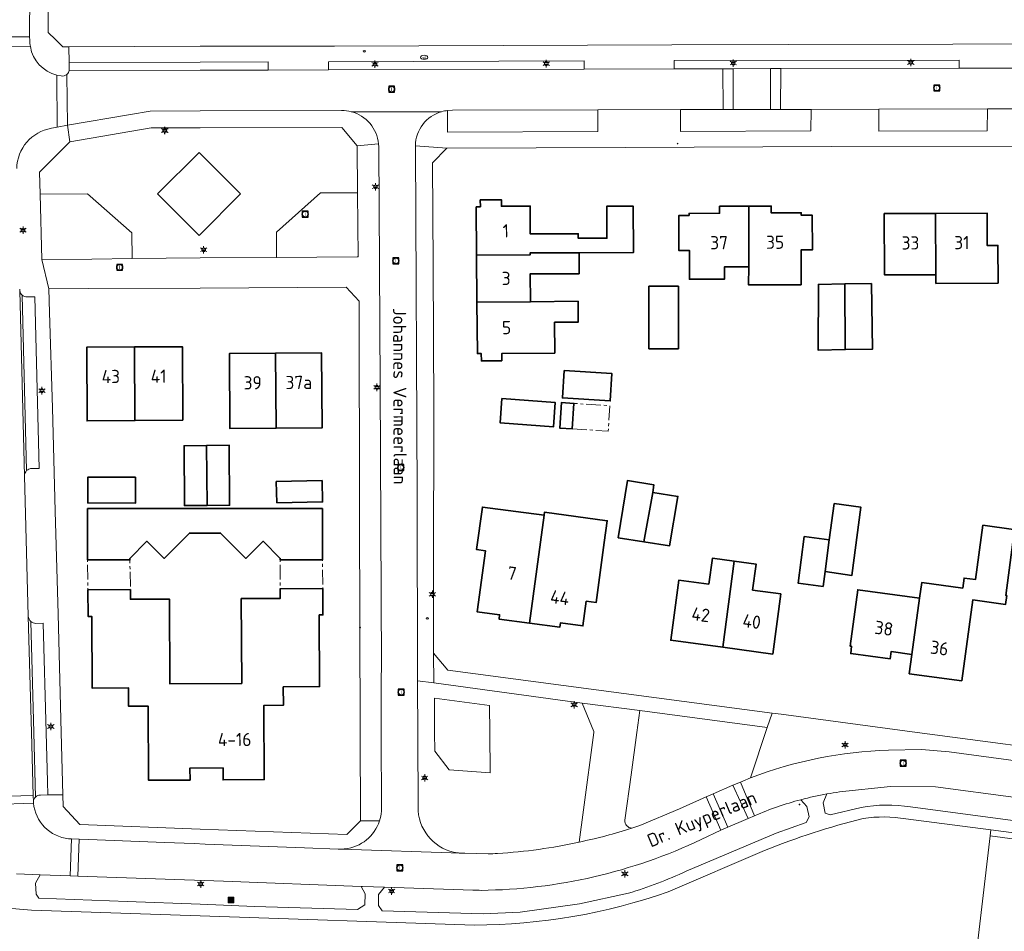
# Model space of a CAD drawing. Header units: metres. Extents: x 140853 to 145288, y 474558 to 480269.
# Tile 291 of 428: x 144475 to 144609, y 477973 to 478097. Entities that reach past the tile are written whole.
import ezdxf
from ezdxf.enums import TextEntityAlignment as Align

# ---------------------------------------------------------------- set-up
doc = ezdxf.new("R2010")
doc.units = ezdxf.units.M
doc.header["$MEASUREMENT"] = 0
doc.linetypes.add('AM-AS', pattern=[16, 10, -2, 2, -2])
for name, color, linetype, lineweight in [('B-WE-AM-AS_SPOOR_RAIL-G', 10, 'AM-AS', 18), ('B-WE-GR-BEPLANTING_CULTUUR_HEESTERS-G', 90, 'Continuous', 18), ('B-WE-GR-BOS_GEMENGD-G', 40, 'Continuous', 13), ('B-WE-GR-BOUWLAND-G', 80, 'Continuous', 13), ('B-WE-GR-GRAS_KRUIDENRIJK-G', 80, 'Continuous', 18), ('B-WE-GR-GROENVOORZIENING-G', 80, 'Continuous', 18), ('B-WE-IE-MEUBILAIR_WEGMEUBILAIR-S', 7, 'Continuous', 18), ('B-WE-KL-ET_LS_OV_LICHTMAST-S', 190, 'Continuous', 18), ('B-WE-KL-WATER_BRANDLEIDING_PUT-S', 150, 'Continuous', 18), ('B-WE-KL-WATER_PUT-S', 170, 'Continuous', 18), ('B-WE-OG-BEBOUWING-G', 7, 'Continuous', 35), ('B-WE-OG-BEBOUWING_HUISNUMMER-T18', 10, 'Continuous', 18), ('B-WE-OG-BEBOUWING_STRAATNAAM-T18', 10, 'Continuous', 18), ('B-WE-OG-TERREIN_ERF-G', 7, 'Continuous', 18), ('B-WE-RI-GWA_RIOOLPUT-S', 30, 'Continuous', 18), ('B-WE-VH-GOOT-G', 170, 'Continuous', 18), ('B-WE-VH-VERHARDING_BETONSTRAATSTEEN-G', 252, 'Continuous', 18), ('B-WE-VH-VERHARDING_HALFVERHARDING-G', 252, 'Continuous', 18), ('X-XX-XX-ALGEMEEN-S', 7, 'Continuous', 18)]:
    doc.layers.add(name, color=color, linetype=linetype, lineweight=lineweight)
doc.styles.add('NLCS-ISO', font='txt')

# ---------------------------------------------------------------- blocks, each defined once
blk = doc.blocks.new('SIE-WEG_AFVALBAK-SO')
at = {"linetype": 'ByBlock', "lineweight": 18}
h = blk.add_hatch(color=0, dxfattribs=at)
h.dxf.hatch_style = 1
h.paths.add_polyline_path([(-1.5, -1.5), (1.5, -1.5), (1.5, 1.5), (-1.5, 1.5)])
at = {"color": 0, "linetype": 'ByBlock', "lineweight": 18}
for points in [[(-2, -2), (2, -2), (2, 2), (-2, 2)], [(-1.5, -1.5), (1.5, -1.5), (1.5, 1.5), (-1.5, 1.5)]]:
    blk.add_lwpolyline(points, close=True, dxfattribs=at)
blk = doc.blocks.new('SIE-WEG_AFVALBAK_TYPE_01')
for radius in [0.25, 0.156]:
    blk.add_circle((0, 0), radius)
blk = doc.blocks.new('B-SIE-WEG_LICHTMAST-SO')
at = {"ltscale": 0.1}
for p, q in [((-1.1, 0.63), (-2.19, 1.27)), ((0, 1.27), (0, 2.53)), ((1.1, 0.63), (2.19, 1.27)), ((-1.1, -0.63), (-2.19, -1.27)), ((0, -1.27), (0, -2.53)), ((1.1, -0.63), (2.19, -1.27))]:
    blk.add_line(p, q, dxfattribs=at)
at = {"flags": 128}
for points in [[(-1.16, 0.5), (1.16, 0.5)], [(-1.16, -0.5), (1.16, -0.5)]]:
    blk.add_lwpolyline(points, dxfattribs=at)
at = {"ltscale": 0.1}
blk.add_circle((0, 0), 1.27, dxfattribs=at)
at = {"style": 'NLCS-ISO'}
blk.add_attdef('TYPE', text='', height=1.8, dxfattribs=at).set_placement((0, 2.53), align=Align.BOTTOM_CENTER)
blk = doc.blocks.new('SRI-PUT_INSPECTIE-SO')
at = {"lineweight": -3, "flags": 128}
blk.add_lwpolyline([(-2, -2), (2, -2), (2, 2), (-2, 2)], close=True, dxfattribs=at)
at = {"lineweight": -3, "ltscale": 1.5}
blk.add_circle((0, 0), 2, dxfattribs=at)
at = {"ltscale": 0.1, "style": 'NLCS-ISO'}
blk.add_text('I', height=2.5, dxfattribs=at).set_placement((0, -0.01), align=Align.MIDDLE_CENTER)
blk = doc.blocks.new('SKL-WATERLEIDINGPUT-SO')
at = {"color": 0, "linetype": 'ByBlock', "lineweight": 18}
blk.add_ellipse((0, 0), major_axis=(2.5, 0), ratio=0.54, dxfattribs=at)
at = {"color": 0, "linetype": 'ByBlock', "lineweight": 18, "style": 'NLCS-ISO'}
blk.add_text('wl', height=1.8, dxfattribs=at).set_placement((0, 0), align=Align.MIDDLE_CENTER)
blk = doc.blocks.new('SIE-WEG_STRAATPOT_BRANDKRAAN-SO')
blk.add_ellipse((0, 0), major_axis=(-0.729, 0), ratio=0.685994)
at = {"style": 'NLCS-ISO'}
blk.add_text('BR', height=0.4, dxfattribs=at).set_placement((-0.3, -0.15))

msp = doc.modelspace()

# ---------------------------------------------------------------- linework, layer by layer
at = {"layer": 'B-WE-AM-AS_SPOOR_RAIL-G', "ltscale": 0.2, "flags": 128}
for points in [[(144550.607, 478041.302), (144555.504, 478040.992), (144555.724, 478044.455), (144550.827, 478044.765), (144550.607, 478041.302)], [(144490.433, 478023.466), (144484.683, 478023.466), (144484.724, 478019.407), (144490.514, 478019.44), (144490.433, 478023.466)], [(144516.633, 478023.466), (144510.883, 478023.466), (144510.883, 478019.558), (144516.673, 478019.592), (144516.633, 478023.466)]]:
    msp.add_lwpolyline(points, close=True, dxfattribs=at)
at = {"layer": 'B-WE-GR-BEPLANTING_CULTUUR_HEESTERS-G', "ltscale": 0.2, "flags": 128}
for points in [[(144499.852, 478078.914), (144494.191, 478073.261), (144499.845, 478067.601), (144500, 478067.756), (144505.505, 478073.254), (144500, 478078.766), (144499.852, 478078.914)], [(144478.483, 478064.332), (144485.28, 478064.398), (144490.746, 478064.48), (144490.719, 478067.968), (144484.679, 478073.267), (144478.242, 478073.241), (144478.483, 478064.332)], [(144521.401, 478073.415), (144516.384, 478073.395), (144510.378, 478068.07), (144510.374, 478064.628), (144521.374, 478064.691), (144521.471, 478064.692), (144521.401, 478073.415)], [(144539.394, 478000), (144539.365, 478003.677), (144531.859, 478004.684), (144531.886, 478000), (144531.901, 477997.466), (144533.872, 477994.908), (144539.436, 477994.524), (144539.394, 478000)]]:
    msp.add_lwpolyline(points, close=True, dxfattribs=at)
at = {"layer": 'B-WE-GR-BOS_GEMENGD-G', "ltscale": 0.2, "flags": 128}
msp.add_lwpolyline([(144625.506, 477984.41), (144607.555, 477986.749), (144607.46, 477985.935), (144633.589, 477982.417)], dxfattribs=at)
at = {"layer": 'B-WE-GR-BOUWLAND-G', "ltscale": 0.2, "flags": 128}
msp.add_lwpolyline([(144641.243, 477847.311), (144643.857, 477916.032), (144646.87, 477924.292), (144648.043, 477980.257), (144633.589, 477982.417), (144607.46, 477985.935), (144604.064, 477956.953), (144616.6, 477957.744), (144617.828, 477952.327), (144618.357, 477909.068), (144617.299, 477849.404), (144621.319, 477840.848), (144636.481, 477844.642), (144641.243, 477847.311)], close=True, dxfattribs=at)
at = {"layer": 'B-WE-GR-GRAS_KRUIDENRIJK-G', "ltscale": 0.2, "flags": 128}
for points in [[(144554.107, 478084.699), (144534.32, 478084.642), (144533.657, 478084.598), (144533.641, 478081.679), (144554.107, 478081.739), (144554.107, 478084.699)], [(144572.51, 478084.727), (144571.124, 478084.739), (144565.31, 478084.724), (144565.32, 478081.764), (144583.072, 478081.837), (144583.085, 478084.757), (144578.922, 478084.758), (144577.562, 478084.738), (144572.51, 478084.727)], [(144592.296, 478084.796), (144592.306, 478081.809), (144607.019, 478081.843), (144607.072, 478084.819), (144592.296, 478084.796)], [(144521.35, 478079.803), (144519.249, 478082.305), (144500, 478082.269), (144493.34, 478082.256), (144482.284, 478080.352), (144478.162, 478076.212), (144478.242, 478073.241), (144484.679, 478073.267), (144490.719, 478067.968), (144490.746, 478064.48), (144500, 478064.56), (144510.374, 478064.628), (144510.378, 478068.07), (144516.384, 478073.395), (144521.401, 478073.415), (144521.35, 478079.803)], [(144500, 478067.756), (144499.845, 478067.601), (144494.191, 478073.261), (144499.852, 478078.914), (144500, 478078.766), (144505.505, 478073.254), (144500, 478067.756)], [(144531.859, 478004.684), (144539.365, 478003.677), (144539.394, 478000), (144539.436, 477994.524), (144533.872, 477994.908), (144531.901, 477997.466), (144531.886, 478000), (144531.859, 478004.684)], [(144483.342, 477980.462), (144482.308, 477980.498), (144478.218, 477980.653), (144477.618, 477979.493), (144477.67, 477977.991), (144478.06, 477977.465), (144490.087, 477977.027), (144500, 477976.64), (144507.384, 477976.352), (144521.393, 477975.913), (144522.407, 477976.578), (144522.432, 477978.055), (144521.874, 477979.067), (144503.163, 477979.771), (144483.342, 477980.462)]]:
    msp.add_lwpolyline(points, close=True, dxfattribs=at)
for points in [[(144529.576, 478007.044), (144529.563, 478006.386), (144529.596, 478000), (144529.65, 477989.347), (144529.65, 477989.347, 0.3527943), (144534.994, 477983.636), (144534.994, 477983.636, 0.0216082), (144535.503, 477983.589), (144535.503, 477983.589, 0.0195439), (144536.014, 477983.583), (144536.014, 477983.583), (144539.19, 477983.487), (144539.19, 477983.487, 0.0039701), (144540.459, 477983.552), (144540.459, 477983.552, 0.0391548), (144551.567, 477985.097), (144551.567, 477985.097), (144552.143, 477989.47), (144553.544, 478000), (144553.56, 478000.12), (144551.965, 478004.002), (144531.759, 478006.747), (144529.576, 478007.044)], [(144559.794, 478003.012), (144559.379, 478000), (144558.62, 477994.236), (144557.774, 477988.093), (144557.774, 477988.093, 0.447299), (144558.711, 477987), (144558.711, 477987), (144559.802, 477987.349), (144565.209, 477989.622), (144568.821, 477991.26), (144569.783, 477991.68), (144572.46, 477992.819), (144573.49, 477993.258), (144573.506, 477993.265), (144573.825, 477993.388), (144574.87, 477993.818), (144577.139, 478000.683), (144559.794, 478003.012)], [(144589.895, 477989.811, -0.0877017), (144596.611, 477989.874), (144596.611, 477989.874), (144625.796, 477985.976), (144657.355, 477981.715), (144659.803, 477981.886), (144659.803, 477981.886, 0.2748441), (144655.778, 477985.134), (144655.778, 477985.134), (144654.768, 477985.303), (144636.552, 477987.763), (144610.922, 477991.157), (144600.005, 477992.611), (144593.899, 477992.675), (144586.955, 477991.92), (144586.955, 477991.92, 0.0087659), (144585.251, 477991.647), (144585.251, 477991.647), (144584.718, 477990.427), (144585.021, 477989.009), (144585.689, 477988.818), (144589.895, 477989.811)], [(144558.24, 477978.149, 0.0368066), (144566.12, 477981.135), (144566.12, 477981.135), (144578.346, 477986.325), (144582.423, 477987.749), (144582.833, 477988.541), (144582.53, 477989.959), (144581.704, 477990.866), (144581.704, 477990.866, 0.0399209), (144575.408, 477988.67), (144575.408, 477988.67), (144574.523, 477988.293), (144574.233, 477988.17), (144571.777, 477987.124), (144570.799, 477986.708), (144568.157, 477985.442), (144568.157, 477985.442, -0.1076096), (144538.215, 477978.53), (144538.215, 477978.53, 0.0069548), (144537.07, 477978.564), (144537.07, 477978.564), (144525.086, 477978.96), (144524.263, 477977.959), (144524.233, 477976.468), (144524.736, 477975.726), (144538.489, 477975.339), (144543.502, 477975.553), (144551.584, 477976.708), (144558.24, 477978.149)]]:
    msp.add_lwpolyline(points, format="xyb", close=True, dxfattribs=at)
msp.add_lwpolyline([(144604.064, 477956.953), (144607.46, 477985.935), (144607.555, 477986.749), (144595.982, 477988.257), (144595.982, 477988.257, 0.0845062), (144590.16, 477988.291), (144590.16, 477988.291, 0.0362379), (144576.753, 477983.945), (144576.753, 477983.945), (144563.663, 477978.331), (144563.663, 477978.331, -0.0840914), (144537.324, 477973.816), (144537.324, 477973.816), (144500, 477975.052), (144477.054, 477975.829), (144466.282, 477976.759), (144459.598, 477976.804), (144448.847, 477976.429), (144439.86, 477975.644), (144413.98, 477972.725)], format="xyb", dxfattribs=at)
at = {"layer": 'B-WE-GR-GROENVOORZIENING-G', "ltscale": 0.2, "flags": 128}
for points in [[(144509.253, 478090.108), (144509.258, 478091.219), (144500, 478091.196), (144482.183, 478091.136), (144482.196, 478090.066), (144500, 478090.085), (144509.253, 478090.108)], [(144517.456, 478090.128), (144552.241, 478090.234), (144552.235, 478091.354), (144517.467, 478091.23), (144517.456, 478090.128)], [(144578.963, 478090.308), (144603.239, 478090.344), (144603.228, 478091.474), (144564.487, 478091.385), (144564.489, 478090.262), (144571.101, 478090.28), (144572.487, 478090.292), (144577.569, 478090.307), (144578.963, 478090.308)]]:
    msp.add_lwpolyline(points, close=True, dxfattribs=at)
at = {"layer": 'B-WE-OG-BEBOUWING-G', "ltscale": 0.2, "flags": 128}
for points in [[(144537.596, 478064.924), (144544.895, 478064.983), (144544.895, 478065.248), (144551.53, 478065.259), (144558.925, 478065.272), (144558.914, 478071.592), (144555.304, 478071.586), (144555.311, 478067.236), (144551.421, 478067.229), (144551.42, 478067.839), (144544.89, 478067.828), (144544.884, 478071.608), (144540.982, 478071.576), (144540.975, 478072.468), (144538.1, 478072.445), (144538.107, 478071.505), (144537.543, 478071.5), (144537.596, 478064.924)], [(144574.615, 478071.595), (144570.644, 478071.587), (144570.646, 478070.626), (144566.508, 478070.618), (144566.508, 478070.326), (144565.081, 478070.323), (144565.091, 478065.569), (144566.544, 478065.572), (144566.552, 478061.642), (144571.312, 478061.652), (144571.308, 478063.336), (144574.602, 478063.342), (144574.615, 478071.595)], [(144581.73, 478060.898), (144581.725, 478063.356), (144581.721, 478065.637), (144583.27, 478065.64), (144583.26, 478070.366), (144581.762, 478070.363), (144581.762, 478070.695), (144577.674, 478070.687), (144577.672, 478071.601), (144574.615, 478071.595), (144574.602, 478063.342), (144574.598, 478060.884), (144581.73, 478060.898)], [(144600.077, 478062.276), (144600.031, 478070.617), (144593.042, 478070.577), (144593.089, 478062.237), (144600.077, 478062.276)], [(144600.031, 478070.617), (144600.077, 478062.276), (144600.069, 478061.087), (144608.523, 478061.134), (144608.494, 478066.244), (144607.044, 478066.236), (144607.019, 478070.656), (144600.031, 478070.617)], [(144551.53, 478065.259), (144544.895, 478065.248), (144544.895, 478064.983), (144537.596, 478064.924), (144537.648, 478058.544), (144544.906, 478058.603), (144544.9, 478062.391), (144551.53, 478062.402), (144551.53, 478065.259)], [(144587.688, 478061.011), (144584.081, 478060.956), (144584.041, 478052.021), (144587.736, 478052.076), (144587.688, 478061.011)], [(144587.688, 478061.011), (144587.736, 478052.076), (144591.43, 478052.132), (144591.295, 478061.065), (144587.688, 478061.011)], [(144561.024, 478060.697), (144561.027, 478052.191), (144565.052, 478052.189), (144565.049, 478060.699), (144561.024, 478060.697)], [(144537.648, 478058.544), (144537.705, 478051.544), (144538.24, 478051.548), (144538.249, 478050.54), (144541.023, 478050.562), (144541.015, 478051.545), (144548.235, 478051.602), (144548.201, 478055.802), (144551.431, 478055.828), (144551.409, 478058.655), (144544.906, 478058.603), (144537.648, 478058.544)], [(144491.077, 478052.44), (144484.577, 478052.407), (144484.628, 478042.387), (144491.128, 478042.437), (144491.077, 478052.44)], [(144491.128, 478042.437), (144497.628, 478042.488), (144497.577, 478052.473), (144491.077, 478052.44), (144491.128, 478042.437)], [(144510.323, 478041.393), (144510.249, 478051.593), (144503.981, 478051.548), (144504.054, 478041.348), (144510.323, 478041.393)], [(144510.249, 478051.593), (144510.323, 478041.393), (144516.591, 478041.438), (144516.518, 478051.638), (144510.249, 478051.593)], [(144549.494, 478049.228), (144549.258, 478045.516), (144555.765, 478045.104), (144556.001, 478048.816), (144549.494, 478049.228)], [(144541.044, 478045.413), (144540.804, 478042.122), (144548.065, 478041.593), (144548.305, 478044.884), (144541.044, 478045.413)], [(144550.607, 478041.302), (144550.827, 478044.765), (144549.13, 478044.873), (144548.911, 478041.41), (144550.607, 478041.302)], [(144500.881, 478039.038), (144497.806, 478039.003), (144497.854, 478030.878), (144500.929, 478030.896), (144500.881, 478039.038)], [(144500.881, 478039.038), (144500.929, 478030.896), (144504.003, 478030.915), (144503.955, 478039.073), (144500.881, 478039.038)], [(144491.225, 478034.715), (144484.725, 478034.734), (144484.715, 478031.234), (144491.215, 478031.215), (144491.225, 478034.715)], [(144510.406, 478031.221), (144516.649, 478031.359), (144516.584, 478034.278), (144510.356, 478034.141), (144510.406, 478031.221)], [(144561.557, 478032.667), (144561.719, 478033.681), (144558.108, 478034.258), (144556.868, 478026.495), (144560.349, 478025.938), (144561.557, 478032.667)], [(144561.557, 478032.667), (144560.349, 478025.938), (144563.831, 478025.382), (144564.977, 478032.121), (144561.557, 478032.667)], [(144516.633, 478023.466), (144516.633, 478030.466), (144484.683, 478030.466), (144484.683, 478023.466), (144490.433, 478023.466), (144490.433, 478023.686), (144492.766, 478026.019), (144495.1, 478023.686), (144498.536, 478027.123), (144502.78, 478027.123), (144506.216, 478023.686), (144508.55, 478026.019), (144510.883, 478023.686), (144510.883, 478023.466), (144516.633, 478023.466)], [(144546.766, 478029.544), (144542.951, 478030.058), (144538.383, 478030.674), (144537.601, 478024.877), (144538.79, 478024.717), (144537.672, 478016.432), (144540.734, 478016.019), (144540.654, 478015.424), (144544.786, 478014.867), (144546.766, 478029.544)], [(144584.991, 478021.911), (144588.625, 478021.352), (144589.867, 478030.645), (144586.232, 478031.132), (144585.57, 478026.187), (144584.991, 478021.911)], [(144544.786, 478014.867), (144548.909, 478014.31), (144548.99, 478014.905), (144552.061, 478014.491), (144552.516, 478017.86), (144553.867, 478017.698), (144554.963, 478025.824), (144555.364, 478028.797), (144546.821, 478029.95), (144546.766, 478029.544), (144544.786, 478014.867)], [(144597.841, 478018.275), (144596.805, 478010.625), (144596.449, 478007.999), (144603.578, 478007.033), (144605.068, 478018.032), (144609.538, 478017.427), (144609.701, 478018.636), (144609.558, 478018.655), (144610.77, 478027.604), (144610.627, 478027.623), (144606.455, 478028.188), (144605.453, 478020.796), (144603.897, 478021.007), (144603.712, 478019.639), (144598.143, 478020.394), (144597.841, 478018.275)], [(144585.57, 478026.187), (144582.172, 478026.641), (144581.326, 478020.316), (144584.717, 478019.862), (144584.991, 478021.911), (144585.57, 478026.187)], [(144569.197, 478020.18), (144565.104, 478020.729), (144564.006, 478012.542), (144571.095, 478011.591), (144572.633, 478023.3), (144569.669, 478023.698), (144569.197, 478020.18)], [(144578.983, 478018.867), (144575.144, 478019.382), (144575.616, 478022.9), (144572.633, 478023.3), (144571.095, 478011.591), (144577.885, 478010.68), (144578.983, 478018.867)], [(144484.724, 478019.407), (144484.745, 478015.797), (144485.245, 478015.8), (144485.301, 478006.05), (144490.251, 478006.078), (144490.266, 478003.578), (144492.916, 478003.594), (144492.974, 477993.504), (144498.624, 477993.537), (144498.615, 477995.157), (144503.114, 477995.183), (144503.124, 477993.563), (144508.724, 477993.595), (144508.665, 478003.695), (144511.315, 478003.71), (144511.301, 478006.21), (144516.251, 478006.239), (144516.194, 478015.989), (144516.694, 478015.992), (144516.673, 478019.592), (144510.883, 478019.558), (144510.891, 478018.248), (144505.591, 478018.217), (144505.658, 478006.668), (144495.888, 478006.611), (144495.821, 478018.161), (144490.521, 478018.13), (144490.514, 478019.44), (144484.724, 478019.407)], [(144596.805, 478010.625), (144597.841, 478018.275), (144589.428, 478019.415), (144588.392, 478011.765), (144588.61, 478011.735), (144588.475, 478010.745), (144593.846, 478010.017), (144593.981, 478011.008), (144596.805, 478010.625)]]:
    msp.add_lwpolyline(points, close=True, dxfattribs=at)
at = {"layer": 'B-WE-OG-TERREIN_ERF-G', "ltscale": 0.2, "flags": 128}
for points in [[(144479.394, 478117.858), (144479.326, 478095.227), (144480.327, 478094.245), (144481.328, 478093.263), (144482.157, 478093.266), (144500, 478093.34), (144513.493, 478093.367), (144518.266, 478093.368), (144564.137, 478093.534), (144580.025, 478093.577), (144602.356, 478093.608), (144613.504, 478093.664)], [(144611.284, 478079.673), (144585.88, 478079.69), (144557.855, 478079.586), (144533.549, 478079.492), (144531.588, 478077.478), (144531.683, 478063.568), (144531.784, 478043.923), (144531.722, 478021.868), (144531.725, 478010.793), (144531.725, 478010.793), (144533.672, 478008.484), (144577.788, 478002.645), (144579.026, 478002.481), (144597.537, 478000), (144646.937, 477993.465)], [(144609.538, 478017.427), (144605.068, 478018.032), (144603.578, 478007.033), (144596.449, 478007.999), (144596.805, 478010.625), (144593.981, 478011.008), (144593.846, 478010.017), (144588.475, 478010.745), (144588.61, 478011.735), (144588.392, 478011.765), (144589.428, 478019.415), (144597.841, 478018.275), (144597.841, 478018.275), (144598.143, 478020.394), (144603.712, 478019.639), (144603.897, 478021.007), (144605.453, 478020.796), (144606.455, 478028.188), (144610.627, 478027.623)]]:
    msp.add_lwpolyline(points, dxfattribs=at)
for points in [[(144544.906, 478058.603), (144551.409, 478058.655), (144551.431, 478055.828), (144548.201, 478055.802), (144548.235, 478051.602), (144541.015, 478051.545), (144541.023, 478050.562), (144538.249, 478050.54), (144538.24, 478051.548), (144537.705, 478051.544), (144537.648, 478058.544), (144537.596, 478064.924), (144537.543, 478071.5), (144538.107, 478071.505), (144538.1, 478072.445), (144540.975, 478072.468), (144540.982, 478071.576), (144544.884, 478071.608), (144544.89, 478067.828), (144551.42, 478067.839), (144551.421, 478067.229), (144555.311, 478067.236), (144555.304, 478071.586), (144558.914, 478071.592), (144558.925, 478065.272), (144551.53, 478065.259), (144551.53, 478062.402), (144544.9, 478062.391), (144544.906, 478058.603)], [(144581.725, 478063.356), (144581.73, 478060.898), (144574.598, 478060.884), (144574.602, 478063.342), (144571.308, 478063.336), (144571.312, 478061.652), (144566.552, 478061.642), (144566.544, 478065.572), (144565.091, 478065.569), (144565.081, 478070.323), (144566.508, 478070.326), (144566.508, 478070.618), (144570.646, 478070.626), (144570.644, 478071.587), (144574.615, 478071.595), (144577.672, 478071.601), (144577.674, 478070.687), (144581.762, 478070.695), (144581.762, 478070.363), (144583.26, 478070.366), (144583.27, 478065.64), (144581.721, 478065.637), (144581.725, 478063.356)], [(144600.077, 478062.276), (144593.089, 478062.237), (144593.042, 478070.577), (144600.031, 478070.617), (144607.019, 478070.656), (144607.044, 478066.236), (144608.494, 478066.244), (144608.523, 478061.134), (144600.069, 478061.087), (144600.077, 478062.276)], [(144587.736, 478052.076), (144584.041, 478052.021), (144584.081, 478060.956), (144587.688, 478061.011), (144591.295, 478061.065), (144591.43, 478052.132), (144587.736, 478052.076)], [(144500, 477986.86), (144519.942, 477986.129), (144521.788, 477987.983), (144521.748, 478000), (144521.651, 478029.598), (144521.622, 478058.666), (144519.845, 478060.569), (144500, 478060.437), (144484.748, 478060.376), (144479.41, 478060.333), (144479.504, 478057.124), (144479.894, 478044.172), (144480.286, 478030.1), (144480.689, 478016.084), (144481.106, 478000), (144481.325, 477991.53), (144481.367, 477989.928), (144483.638, 477987.47), (144500, 477986.86)], [(144561.024, 478060.697), (144565.049, 478060.699), (144565.052, 478052.189), (144561.027, 478052.191), (144561.024, 478060.697)], [(144491.077, 478052.44), (144497.577, 478052.473), (144497.628, 478042.488), (144491.128, 478042.437), (144484.628, 478042.387), (144484.577, 478052.407), (144491.077, 478052.44)], [(144510.249, 478051.593), (144516.518, 478051.638), (144516.591, 478041.438), (144510.323, 478041.393), (144504.054, 478041.348), (144503.981, 478051.548), (144510.249, 478051.593)], [(144549.494, 478049.228), (144556.001, 478048.816), (144555.765, 478045.104), (144549.258, 478045.516), (144549.494, 478049.228)], [(144541.044, 478045.413), (144548.305, 478044.884), (144548.065, 478041.593), (144540.804, 478042.122), (144541.044, 478045.413)], [(144550.827, 478044.765), (144550.607, 478041.302), (144548.911, 478041.41), (144549.13, 478044.873), (144550.827, 478044.765)], [(144500.881, 478039.038), (144503.955, 478039.073), (144504.003, 478030.915), (144500.929, 478030.896), (144497.854, 478030.878), (144497.806, 478039.003), (144500.881, 478039.038)], [(144491.225, 478034.715), (144491.215, 478031.215), (144484.715, 478031.234), (144484.725, 478034.734), (144491.225, 478034.715)], [(144510.406, 478031.221), (144510.356, 478034.141), (144516.584, 478034.278), (144516.649, 478031.359), (144510.406, 478031.221)], [(144561.557, 478032.667), (144564.977, 478032.121), (144563.831, 478025.382), (144560.349, 478025.938), (144556.868, 478026.495), (144558.108, 478034.258), (144561.719, 478033.681), (144561.557, 478032.667)], [(144484.683, 478023.466), (144484.683, 478030.466), (144516.633, 478030.466), (144516.633, 478023.466), (144510.883, 478023.466), (144510.883, 478023.686), (144508.55, 478026.019), (144506.216, 478023.686), (144502.78, 478027.123), (144498.536, 478027.123), (144495.1, 478023.686), (144492.766, 478026.019), (144490.433, 478023.686), (144490.433, 478023.466), (144484.683, 478023.466)], [(144542.951, 478030.058), (144546.766, 478029.544), (144546.821, 478029.95), (144555.364, 478028.797), (144554.963, 478025.824), (144553.867, 478017.698), (144552.516, 478017.86), (144552.061, 478014.491), (144548.99, 478014.905), (144548.909, 478014.31), (144544.786, 478014.867), (144540.654, 478015.424), (144540.734, 478016.019), (144537.672, 478016.432), (144538.79, 478024.717), (144537.601, 478024.877), (144538.383, 478030.674), (144542.951, 478030.058)], [(144584.991, 478021.911), (144584.717, 478019.862), (144581.326, 478020.316), (144582.172, 478026.641), (144585.57, 478026.187), (144586.232, 478031.132), (144589.867, 478030.645), (144588.625, 478021.352), (144584.991, 478021.911)], [(144565.104, 478020.729), (144569.197, 478020.18), (144569.669, 478023.698), (144572.633, 478023.3), (144575.616, 478022.9), (144575.144, 478019.382), (144578.983, 478018.867), (144577.885, 478010.68), (144571.095, 478011.591), (144564.006, 478012.542), (144565.104, 478020.729)], [(144492.916, 478003.594), (144490.266, 478003.578), (144490.251, 478006.078), (144485.301, 478006.05), (144485.245, 478015.8), (144484.745, 478015.797), (144484.724, 478019.407), (144490.514, 478019.44), (144490.521, 478018.13), (144495.821, 478018.161), (144495.888, 478006.611), (144505.658, 478006.668), (144505.591, 478018.217), (144510.891, 478018.248), (144510.883, 478019.558), (144516.673, 478019.592), (144516.694, 478015.992), (144516.194, 478015.989), (144516.251, 478006.239), (144511.301, 478006.21), (144511.315, 478003.71), (144508.665, 478003.695), (144508.724, 477993.595), (144503.124, 477993.563), (144503.114, 477995.183), (144498.615, 477995.157), (144498.624, 477993.537), (144492.974, 477993.504), (144492.916, 478003.594)]]:
    msp.add_lwpolyline(points, close=True, dxfattribs=at)
at = {"layer": 'B-WE-VH-GOOT-G', "ltscale": 0.2, "flags": 128}
for points in [[(144475.453, 478060.095), (144476.102, 478034.921)], [(144476.612, 478015.829), (144477.05, 478000)], [(144477.05, 478000), (144477.287, 477991.424), (144477.31, 477990.607)]]:
    msp.add_lwpolyline(points, dxfattribs=at)
at = {"layer": 'B-WE-VH-VERHARDING_BETONSTRAATSTEEN-G', "ltscale": 0.2, "flags": 128}
for points in [[(144470.777, 478094.626), (144476.805, 478094.643), (144476.858, 478106.612), (144476.932, 478126.53), (144477.021, 478154.983), (144477.126, 478176.133), (144471.092, 478176.166)], [(144613.504, 478093.664), (144602.356, 478093.608), (144580.025, 478093.577), (144564.137, 478093.534), (144518.266, 478093.368), (144513.493, 478093.367), (144500, 478093.34), (144482.157, 478093.266), (144482.183, 478091.136), (144500, 478091.196), (144509.258, 478091.219), (144509.253, 478090.108), (144517.456, 478090.128), (144517.467, 478091.23), (144552.235, 478091.354), (144552.241, 478090.234), (144564.489, 478090.262), (144564.487, 478091.385), (144603.228, 478091.474), (144603.239, 478090.344), (144613.452, 478090.372)]]:
    msp.add_lwpolyline(points, dxfattribs=at)
for points in [[(144476.858, 478106.612), (144476.805, 478094.643), (144476.813, 478094.164), (144476.813, 478094.164, 0.052485), (144476.911, 478093.29), (144476.911, 478093.29, 0.301049), (144480.496, 478089.421), (144480.496, 478089.421), (144481.103, 478089.31), (144481.103, 478089.31, 0.2147057), (144481.876, 478089.51), (144481.876, 478089.51, 0.15777), (144482.196, 478090.066), (144482.196, 478090.066), (144482.183, 478091.136), (144482.157, 478093.266), (144481.328, 478093.263), (144480.327, 478094.245), (144479.326, 478095.227), (144479.394, 478117.858)], [(144475.049, 478076.704, -0.3587941), (144479.772, 478082.196), (144479.772, 478082.196), (144480.551, 478082.331), (144480.496, 478089.421), (144480.496, 478089.421, -0.301049), (144476.911, 478093.29), (144476.911, 478093.29), (144470.765, 478093.267)], [(144617.282, 478084.838), (144607.072, 478084.819), (144607.019, 478081.843), (144592.306, 478081.809), (144592.296, 478084.796), (144583.085, 478084.757), (144583.072, 478081.837), (144565.32, 478081.764), (144565.31, 478084.724), (144554.107, 478084.699), (144554.107, 478081.739), (144533.641, 478081.679), (144533.657, 478084.598), (144533.657, 478084.598, 0.0444837), (144532.829, 478084.443), (144532.829, 478084.443, 0.3335524), (144529.264, 478079.809), (144529.264, 478079.809), (144533.549, 478079.492), (144557.855, 478079.586), (144585.88, 478079.69), (144611.284, 478079.673)], [(144475.45, 478060.283), (144475.453, 478060.095), (144475.453, 478060.095, 0.1822265), (144475.788, 478059.483), (144475.788, 478059.483, 0.2034325), (144476.491, 478059.262), (144476.491, 478059.262), (144477.492, 478059.261), (144478.087, 478035.922), (144477.097, 478035.907), (144477.097, 478035.907, 0.2028383), (144476.392, 478035.626), (144476.392, 478035.626, 0.2041385), (144476.102, 478034.921), (144476.102, 478034.921), (144476.612, 478015.829), (144476.612, 478015.829, 0.1986605), (144476.967, 478015.108), (144476.967, 478015.108, 0.181271), (144477.647, 478014.847), (144477.647, 478014.847), (144478.652, 478014.874), (144479.042, 478000), (144479.223, 477993.359), (144479.267, 477991.507), (144481.325, 477991.53), (144481.106, 478000), (144480.689, 478016.084), (144480.286, 478030.1), (144479.894, 478044.172), (144479.504, 478057.124), (144479.41, 478060.333), (144478.483, 478064.332), (144478.242, 478073.241), (144478.162, 478076.212), (144482.284, 478080.352), (144481.942, 478082.607), (144480.551, 478082.331), (144479.772, 478082.196), (144479.772, 478082.196, 0.3587941), (144475.049, 478076.704)], [(144472.251, 477991.296), (144477.287, 477991.424), (144477.31, 477990.607), (144477.317, 477990.519), (144477.317, 477990.519, -0.2022734), (144477.587, 477991.202), (144477.587, 477991.202), (144477.359, 478000), (144476.967, 478015.108), (144476.967, 478015.108, -0.1986605), (144476.612, 478015.829), (144476.612, 478015.829), (144476.102, 478034.921), (144476.102, 478034.921, -0.2041385), (144476.392, 478035.626), (144476.392, 478035.626), (144475.788, 478059.483), (144475.788, 478059.483, -0.1822265), (144475.453, 478060.095), (144475.453, 478060.095), (144475.45, 478060.283)], [(144611.636, 477996.038), (144601.864, 477997.353), (144598.087, 477997.682), (144593.61, 477997.591), (144593.61, 477997.591, 0.0858597), (144574.87, 477993.818), (144574.87, 477993.818), (144573.825, 477993.388), (144573.506, 477993.265), (144573.49, 477993.258), (144575.408, 477988.67), (144575.408, 477988.67, -0.0399209), (144581.704, 477990.866), (144581.704, 477990.866, -0.0196623), (144585.251, 477991.647), (144585.251, 477991.647, -0.0087659), (144586.955, 477991.92), (144586.955, 477991.92), (144593.899, 477992.675), (144600.005, 477992.611), (144610.922, 477991.157)], [(144474.997, 477980.776), (144478.218, 477980.653), (144482.308, 477980.498), (144482.308, 477980.498), (144482.309, 477980.516), (144482.516, 477985.536), (144482.516, 477985.536, -0.0168216), (144482.105, 477985.561), (144482.105, 477985.561, -0.3589176), (144477.323, 477990.394), (144477.323, 477990.394), (144472, 477990.23)]]:
    msp.add_lwpolyline(points, format="xyb", dxfattribs=at)
for points in [[(144476.813, 478094.164), (144476.805, 478094.643), (144470.777, 478094.626), (144470.765, 478093.281), (144470.765, 478093.267), (144476.911, 478093.29), (144476.911, 478093.29, -0.052485), (144476.813, 478094.164)], [(144481.942, 478082.607), (144481.876, 478089.51), (144481.876, 478089.51, -0.2147057), (144481.103, 478089.31), (144481.103, 478089.31), (144480.496, 478089.421), (144480.551, 478082.331), (144481.942, 478082.607)], [(144571.124, 478084.739), (144571.101, 478090.28), (144564.489, 478090.262), (144552.241, 478090.234), (144517.456, 478090.128), (144509.253, 478090.108), (144500, 478090.085), (144482.196, 478090.066), (144482.196, 478090.066, -0.15777), (144481.876, 478089.51), (144481.876, 478089.51), (144481.942, 478082.607), (144490.515, 478084.068), (144493.217, 478084.528), (144500, 478084.552), (144519.228, 478084.601), (144519.228, 478084.601, -0.066445), (144520.554, 478084.433), (144520.554, 478084.433), (144532.829, 478084.443), (144532.829, 478084.443, -0.0444837), (144533.657, 478084.598), (144533.657, 478084.598), (144534.32, 478084.642), (144554.107, 478084.699), (144565.31, 478084.724), (144571.124, 478084.739)], [(144521.35, 478079.803), (144524.273, 478080.063), (144524.273, 478080.063, 0.3131526), (144520.554, 478084.433), (144520.554, 478084.433, 0.066445), (144519.228, 478084.601), (144519.228, 478084.601), (144500, 478084.552), (144493.217, 478084.528), (144490.515, 478084.068), (144481.942, 478082.607), (144482.284, 478080.352), (144493.34, 478082.256), (144500, 478082.269), (144519.249, 478082.305), (144521.35, 478079.803)], [(144529.576, 478007.044), (144529.515, 478032.386), (144529.265, 478079.63), (144529.264, 478079.809), (144529.264, 478079.809, -0.3335524), (144532.829, 478084.443), (144532.829, 478084.443), (144520.554, 478084.433), (144520.554, 478084.433, -0.3131526), (144524.273, 478080.063), (144524.273, 478080.063), (144524.296, 478079.674), (144524.485, 478047.281), (144524.654, 478009), (144524.6, 478007.316), (144524.625, 478000), (144524.662, 477989.292), (144524.662, 477989.292, -0.060484), (144524.395, 477987.983), (144524.395, 477987.983, -0.2948167), (144519.694, 477984.175), (144519.694, 477984.175, -0.034892), (144519.217, 477984.143), (144519.217, 477984.143), (144535.503, 477983.589), (144535.503, 477983.589, -0.0216082), (144534.994, 477983.636), (144534.994, 477983.636, -0.3527943), (144529.65, 477989.347), (144529.65, 477989.347), (144529.596, 478000), (144529.563, 478006.386), (144529.576, 478007.044)], [(144524.273, 478080.063), (144521.35, 478079.803), (144521.401, 478073.415), (144521.471, 478064.692), (144521.374, 478064.691), (144510.374, 478064.628), (144500, 478064.56), (144490.746, 478064.48), (144485.28, 478064.398), (144478.483, 478064.332), (144479.41, 478060.333), (144484.748, 478060.376), (144500, 478060.437), (144519.845, 478060.569), (144521.622, 478058.666), (144521.651, 478029.598), (144521.748, 478000), (144521.788, 477987.983), (144524.395, 477987.983), (144524.395, 477987.983, 0.060484), (144524.662, 477989.292), (144524.662, 477989.292), (144524.625, 478000), (144524.6, 478007.316), (144524.654, 478009), (144524.485, 478047.281), (144524.296, 478079.674), (144524.273, 478080.063)], [(144475.788, 478059.483), (144476.392, 478035.626), (144476.392, 478035.626, -0.2028383), (144477.097, 478035.907), (144477.097, 478035.907), (144478.087, 478035.922), (144477.492, 478059.261), (144476.491, 478059.262), (144476.491, 478059.262, -0.2034325), (144475.788, 478059.483)], [(144477.647, 478014.847, -0.181271), (144476.967, 478015.108), (144476.967, 478015.108), (144477.359, 478000), (144477.587, 477991.202), (144477.587, 477991.202, -0.2020077), (144478.264, 477991.487), (144478.264, 477991.487), (144479.267, 477991.507), (144479.223, 477993.359), (144479.042, 478000), (144478.652, 478014.874), (144477.647, 478014.847)], [(144559.379, 478000), (144559.794, 478003.012), (144551.965, 478004.002), (144553.56, 478000.12), (144553.544, 478000), (144552.143, 477989.47), (144551.567, 477985.097), (144551.567, 477985.097, 0.0281514), (144558.711, 477987), (144558.711, 477987, -0.447299), (144557.774, 477988.093), (144557.774, 477988.093), (144558.62, 477994.236), (144559.379, 478000)], [(144579.026, 478002.481), (144577.788, 478002.645), (144577.139, 478000.683), (144574.87, 477993.818), (144574.87, 477993.818, -0.0858597), (144593.61, 477997.591), (144593.61, 477997.591), (144598.087, 477997.682), (144601.864, 477997.353), (144611.636, 477996.038), (144637.058, 477992.588), (144655.393, 477990.272), (144656.471, 477990.116), (144656.471, 477990.116, 0.3330871), (144662.857, 477993.543), (144662.857, 477993.543), (144660.906, 477993.825), (144658.225, 477991.913), (144646.937, 477993.465), (144597.537, 478000), (144579.026, 478002.481)], [(144477.317, 477990.519), (144477.31, 477990.607), (144477.287, 477991.424), (144472.251, 477991.296), (144472.251, 477991.296, -0.038534), (144472, 477990.23), (144472, 477990.23), (144477.323, 477990.394), (144477.32, 477990.463), (144477.317, 477990.519)], [(144521.788, 477987.983), (144519.942, 477986.129), (144500, 477986.86), (144483.638, 477987.47), (144481.367, 477989.928), (144481.325, 477991.53), (144479.267, 477991.507), (144478.264, 477991.487), (144478.264, 477991.487, 0.2020077), (144477.587, 477991.202), (144477.587, 477991.202, 0.2022734), (144477.317, 477990.519), (144477.317, 477990.519), (144477.32, 477990.463), (144477.323, 477990.394), (144477.323, 477990.394, 0.3589176), (144482.105, 477985.561), (144482.105, 477985.561, 0.0168216), (144482.516, 477985.536), (144482.516, 477985.536), (144483.562, 477985.477), (144484.865, 477985.428), (144495.169, 477985.036), (144499.189, 477984.883), (144500.672, 477984.827), (144514.182, 477984.321), (144518.778, 477984.148), (144518.778, 477984.148, 0.0205245), (144519.217, 477984.143), (144519.217, 477984.143, 0.034892), (144519.694, 477984.175), (144519.694, 477984.175, 0.2948167), (144524.395, 477987.983), (144524.395, 477987.983), (144521.788, 477987.983)], [(144570.799, 477986.708), (144568.821, 477991.26), (144565.209, 477989.622), (144559.802, 477987.349), (144558.711, 477987), (144558.711, 477987, -0.0281514), (144551.567, 477985.097), (144551.567, 477985.097, -0.0391548), (144540.459, 477983.552), (144540.459, 477983.552, -0.0039701), (144539.19, 477983.487), (144539.19, 477983.487), (144536.014, 477983.583), (144536.014, 477983.583, -0.0195439), (144535.503, 477983.589), (144535.503, 477983.589), (144519.217, 477984.143), (144519.217, 477984.143, -0.0205245), (144518.778, 477984.148), (144518.778, 477984.148), (144514.182, 477984.321), (144500.672, 477984.827), (144499.189, 477984.883), (144495.169, 477985.036), (144484.865, 477985.428), (144483.562, 477985.477), (144483.342, 477980.462), (144503.163, 477979.771), (144521.874, 477979.067), (144522.082, 477979.059), (144525.086, 477978.96), (144537.07, 477978.564), (144537.07, 477978.564, -0.0069548), (144538.215, 477978.53), (144538.215, 477978.53, 0.1076096), (144568.157, 477985.442), (144568.157, 477985.442), (144570.799, 477986.708)]]:
    msp.add_lwpolyline(points, format="xyb", close=True, dxfattribs=at)
for points in [[(144669.535, 478084.942), (144669.52, 478090.474), (144660.129, 478090.464), (144658.612, 478090.458), (144655.457, 478090.445), (144652.224, 478090.452), (144635.312, 478090.402), (144613.452, 478090.372), (144603.239, 478090.344), (144578.963, 478090.308), (144578.922, 478084.758), (144583.085, 478084.757), (144592.296, 478084.796), (144607.072, 478084.819), (144617.282, 478084.838), (144630.049, 478084.854), (144636.248, 478084.885), (144643.057, 478084.887), (144649.266, 478084.908), (144669.535, 478084.942)], [(144571.101, 478090.28), (144571.124, 478084.739), (144572.51, 478084.727), (144572.487, 478090.292), (144571.101, 478090.28)], [(144572.487, 478090.292), (144572.51, 478084.727), (144577.562, 478084.738), (144577.569, 478090.307), (144572.487, 478090.292)], [(144577.562, 478084.738), (144578.922, 478084.758), (144578.963, 478090.308), (144577.569, 478090.307), (144577.562, 478084.738)], [(144529.265, 478079.63), (144529.515, 478032.386), (144529.576, 478007.044), (144531.759, 478006.747), (144531.725, 478010.793), (144531.722, 478021.868), (144531.784, 478043.923), (144531.683, 478063.568), (144531.588, 478077.478), (144533.549, 478079.492), (144529.264, 478079.809), (144529.265, 478079.63)], [(144533.672, 478008.484), (144531.725, 478010.793), (144531.759, 478006.747), (144551.965, 478004.002), (144559.794, 478003.012), (144577.139, 478000.683), (144577.788, 478002.645), (144533.672, 478008.484)], [(144572.46, 477992.819), (144569.783, 477991.68), (144571.777, 477987.124), (144574.233, 477988.17), (144574.523, 477988.293), (144572.46, 477992.819)], [(144573.49, 477993.258), (144572.46, 477992.819), (144574.523, 477988.293), (144575.408, 477988.67), (144573.49, 477993.258)], [(144568.821, 477991.26), (144570.799, 477986.708), (144571.777, 477987.124), (144569.783, 477991.68), (144568.821, 477991.26)], [(144482.516, 477985.536), (144482.309, 477980.516), (144482.308, 477980.498), (144483.342, 477980.462), (144483.562, 477985.477), (144482.516, 477985.536)]]:
    msp.add_lwpolyline(points, close=True, dxfattribs=at)
at = {"layer": 'B-WE-VH-VERHARDING_HALFVERHARDING-G', "ltscale": 0.2, "flags": 128}
for points in [[(144625.796, 477985.976), (144596.611, 477989.874), (144596.611, 477989.874, 0.0877017), (144589.895, 477989.811), (144589.895, 477989.811), (144585.689, 477988.818), (144585.021, 477989.009), (144584.718, 477990.427), (144585.251, 477991.647), (144585.251, 477991.647, 0.0196623), (144581.704, 477990.866), (144581.704, 477990.866), (144582.53, 477989.959), (144582.833, 477988.541), (144582.423, 477987.749), (144578.346, 477986.325), (144566.12, 477981.135), (144566.12, 477981.135, -0.0368066), (144558.24, 477978.149), (144558.24, 477978.149), (144551.584, 477976.708), (144543.502, 477975.553), (144538.489, 477975.339), (144524.736, 477975.726), (144524.233, 477976.468), (144524.263, 477977.959), (144525.086, 477978.96), (144522.082, 477979.059), (144521.874, 477979.067), (144522.432, 477978.055), (144522.407, 477976.578), (144521.393, 477975.913), (144507.384, 477976.352), (144500, 477976.64), (144490.087, 477977.027), (144478.06, 477977.465), (144477.67, 477977.991), (144477.618, 477979.493), (144478.218, 477980.653), (144474.997, 477980.776)], [(144413.98, 477972.725), (144439.86, 477975.644), (144448.847, 477976.429), (144459.598, 477976.804), (144466.282, 477976.759), (144477.054, 477975.829), (144500, 477975.052), (144537.324, 477973.816), (144537.324, 477973.816, 0.0840914), (144563.663, 477978.331), (144563.663, 477978.331), (144576.753, 477983.945), (144576.753, 477983.945, -0.0362379), (144590.16, 477988.291), (144590.16, 477988.291, -0.0845062), (144595.982, 477988.257), (144595.982, 477988.257), (144607.555, 477986.749), (144625.506, 477984.41)]]:
    msp.add_lwpolyline(points, format="xyb", dxfattribs=at)

# ---------------------------------------------------------------- block references
at = {"layer": 'B-WE-IE-MEUBILAIR_WEGMEUBILAIR-S', "xscale": 0.2, "yscale": 0.2, "zscale": 0.2}
msp.add_blockref('SIE-WEG_AFVALBAK-SO', (144504.197, 477977.226), dxfattribs=at)
at = {"layer": 'B-WE-KL-ET_LS_OV_LICHTMAST-S', "xscale": 0.2, "yscale": 0.2, "zscale": 0.2}
for p in [(144523.776, 478090.898), (144547.066, 478090.973), (144572.508, 478091.056), (144596.653, 478091.134), (144495.163, 478081.885), (144495.207, 478081.876), (144523.836, 478074.231), (144475.903, 478068.334), (144500.47, 478065.666), (144478.479, 478046.499), (144524.043, 478046.949), (144531.584, 478018.805), (144550.871, 478003.762), (144479.686, 478000.815), (144587.716, 477998.312), (144530.538, 477993.825), (144557.76, 477980.778), (144500.071, 477979.39), (144526.041, 477978.432)]:
    msp.add_blockref('B-SIE-WEG_LICHTMAST-SO', p, dxfattribs=at)
at = {"layer": 'B-WE-KL-WATER_BRANDLEIDING_PUT-S', "xscale": 0.2, "yscale": 0.2, "zscale": 0.2}
for p in [(144522.326, 478092.659), (144530.892, 478015.527)]:
    msp.add_blockref('SIE-WEG_STRAATPOT_BRANDKRAAN-SO', p, dxfattribs=at)
at = {"layer": 'B-WE-KL-WATER_PUT-S', "xscale": 0.2, "yscale": 0.2, "zscale": 0.2}
msp.add_blockref('SKL-WATERLEIDINGPUT-SO', (144530.471, 478091.843), dxfattribs=at)
at = {"layer": 'B-WE-RI-GWA_RIOOLPUT-S', "xscale": 0.2, "yscale": 0.2, "zscale": 0.2}
for p in [(144526.049, 478087.512), (144600.184, 478087.669), (144514.29, 478070.52), (144489.055, 478063.274), (144526.625, 478064.169), (144527.281, 478036.035), (144527.342, 478005.502), (144595.607, 477995.833), (144527.17, 477981.589)]:
    msp.add_blockref('SRI-PUT_INSPECTIE-SO', p, dxfattribs=at)
at = {"layer": 'X-XX-XX-ALGEMEEN-S', "xscale": 0.2, "yscale": 0.2, "zscale": 0.2}
for p in [(144564.936, 478080.103), (144521.734, 478014.281), (144581.506, 477990.218)]:
    msp.add_blockref('SIE-WEG_AFVALBAK_TYPE_01', p, dxfattribs=at)

# ---------------------------------------------------------------- texts
at = {"layer": 'B-WE-OG-BEBOUWING_HUISNUMMER-T18', "style": 'NLCS-ISO'}
for s, rotation, p in [('1', 0.5, (144541.569, 478068.244)), ('35', 0.1, (144578.202, 478066.688)), ('37', 0.1, (144570.575, 478066.626)), ('33', 0.3, (144596.606, 478066.597)), ('31', 0.3, (144603.595, 478066.637)), ('3', 0.5, (144541.622, 478061.766)), ('5', 0.5, (144541.676, 478055.076)), ('43', 0.3, (144487.847, 478048.424)), ('41', 0.3, (144494.347, 478048.457)), ('39', 0.4, (144507.143, 478047.571)), ('37a', 0.4, (144513.412, 478047.616)), ('7', 352.3, (144542.413, 478021.655)), ('44', 352.3, (144548.918, 478018.345)), ('42', 352.4, (144568.082, 478016.031)), ('40', 352.4, (144575.022, 478015.1)), ('38', 352.3, (144593.001, 478014.168)), ('36', 352.3, (144600.551, 478011.48)), ('4-16', 0.3, (144504.692, 477999.046))]:
    msp.add_text(s, height=1.8, rotation=rotation, dxfattribs=at).set_placement(p, align=Align.MIDDLE_CENTER)
at = {"layer": 'B-WE-OG-BEBOUWING_STRAATNAAM-T18', "style": 'NLCS-ISO'}
for s, rotation, p in [('Johannes Vermeerlaan', 270.2, (144527.166, 478045.735)), ('Dr. Kuyperlaan', 22.8, (144568.238, 477988.24))]:
    msp.add_text(s, height=1.8, rotation=rotation, dxfattribs=at).set_placement(p, align=Align.MIDDLE_CENTER)

doc.saveas('drawing.dxf')
